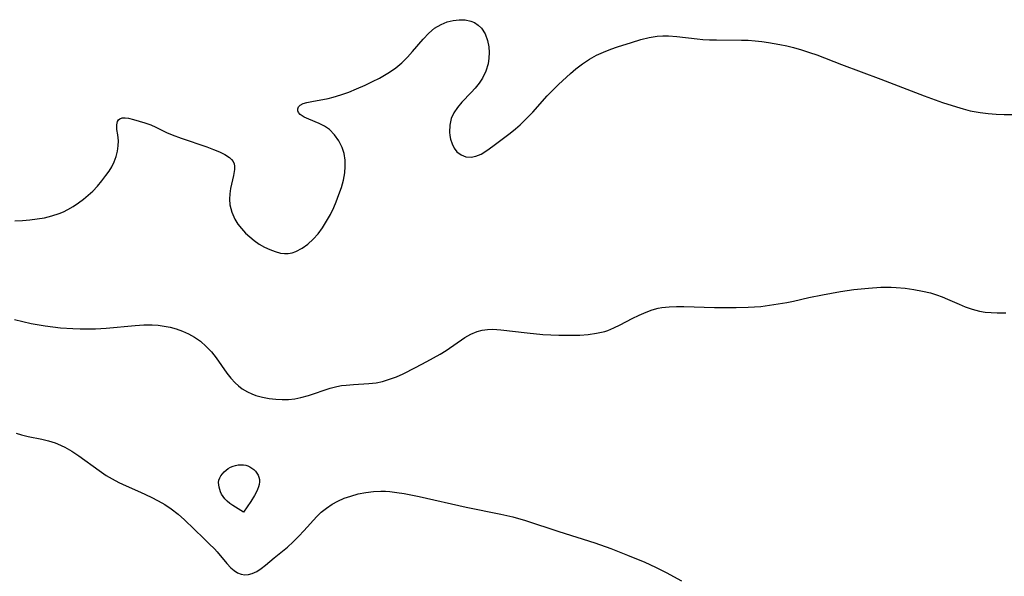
# Model space of a CAD drawing. Header units: metres. Extents: x 1073367 to 1082519, y 1569854 to 1574957.
# Tile 606 of 656: x 1078860 to 1079074, y 1573693 to 1573814. Entities that reach past the tile are written whole.
import ezdxf

# ---------------------------------------------------------------- set-up
doc = ezdxf.new("R2010")
doc.units = ezdxf.units.M
doc.layers.add('CGG_CurvaNivelLidar_v1', color=253, linetype='Continuous', lineweight=30)

msp = doc.modelspace()

# ---------------------------------------------------------------- linework, layer by layer
at = {"layer": 'CGG_CurvaNivelLidar_v1'}
for p, q in [((1078948.8254, 1573810.8543, 78), (1078950.0933, 1573811.9393, 78)), ((1078950.0933, 1573811.9393, 78), (1078951.5284, 1573812.7954, 78)), ((1078951.5284, 1573812.7954, 78), (1078952.823, 1573813.3145, 78)), ((1078952.823, 1573813.3145, 78), (1078954.1545, 1573813.653, 78)), ((1078954.1545, 1573813.653, 78), (1078955.4888, 1573813.806, 78)), ((1078955.4888, 1573813.806, 78), (1078956.791, 1573813.7565, 78)), ((1078956.791, 1573813.7565, 78), (1078957.9889, 1573813.4912, 78)), ((1078957.9889, 1573813.4912, 78), (1078958.7792, 1573813.1657, 78)), ((1078958.7792, 1573813.1657, 78), (1078959.6108, 1573812.6488, 78)), ((1078959.6108, 1573812.6488, 78), (1078960.3249, 1573811.9866, 78)), ((1078960.3249, 1573811.9866, 78), (1078961.134, 1573810.7501, 78)), ((1078947.6444, 1573809.5962, 78), (1078948.8254, 1573810.8543, 78)), ((1078961.134, 1573810.7501, 78), (1078961.6729, 1573809.2902, 78)), ((1078995.067, 1573809.4876, 78), (1078996.8488, 1573809.9508, 78)), ((1078996.8488, 1573809.9508, 78), (1078998.6428, 1573810.2501, 78)), ((1078998.6428, 1573810.2501, 78), (1078999.8779, 1573810.3221, 78)), ((1078999.8779, 1573810.3221, 78), (1079001.1257, 1573810.3029, 78)), ((1079001.1257, 1573810.3029, 78), (1079002.9288, 1573810.1659, 78)), ((1079002.9288, 1573810.1659, 78), (1079007.3046, 1573809.6363, 78)), ((1078945.3231, 1573806.8667, 78), (1078947.6444, 1573809.5962, 78)), ((1078961.6729, 1573809.2902, 78), (1078961.9412, 1573807.9232, 78)), ((1078961.9412, 1573807.9232, 78), (1078962.025, 1573806.6879, 78)), ((1078988.5028, 1573807.3573, 78), (1078990.0136, 1573807.8893, 78)), ((1078990.0136, 1573807.8893, 78), (1078993.0448, 1573808.8694, 78)), ((1078993.0448, 1573808.8694, 78), (1078995.067, 1573809.4876, 78)), ((1079007.3046, 1573809.6363, 78), (1079008.5947, 1573809.5146, 78)), ((1079008.5947, 1573809.5146, 78), (1079010.0576, 1573809.4334, 78)), ((1079010.0576, 1573809.4334, 78), (1079011.5305, 1573809.399, 78)), ((1079011.5305, 1573809.399, 78), (1079017.031, 1573809.3725, 78)), ((1079017.031, 1573809.3725, 78), (1079018.4746, 1573809.317, 78)), ((1079018.4746, 1573809.317, 78), (1079019.9499, 1573809.2086, 78)), ((1079019.9499, 1573809.2086, 78), (1079021.4235, 1573809.0507, 78)), ((1079021.4235, 1573809.0507, 78), (1079022.8943, 1573808.8488, 78)), ((1079022.8943, 1573808.8488, 78), (1079025.3357, 1573808.4248, 78)), ((1079025.3357, 1573808.4248, 78), (1079026.8544, 1573808.1048, 78)), ((1079026.8544, 1573808.1048, 78), (1079028.3633, 1573807.7378, 78)), ((1079028.3633, 1573807.7378, 78), (1079030.1112, 1573807.2443, 78)), ((1078942.9654, 1573804.4372, 78), (1078944.1775, 1573805.6227, 78)), ((1078944.1775, 1573805.6227, 78), (1078945.3231, 1573806.8667, 78)), ((1078962.025, 1573806.6879, 78), (1078961.9685, 1573805.429, 78)), ((1078983.8592, 1573805.173, 78), (1078985.4116, 1573806.0473, 78)), ((1078985.4116, 1573806.0473, 78), (1078986.9374, 1573806.7473, 78)), ((1078986.9374, 1573806.7473, 78), (1078988.5028, 1573807.3573, 78)), ((1079030.1112, 1573807.2443, 78), (1079031.8425, 1573806.6869, 78)), ((1079031.8425, 1573806.6869, 78), (1079033.3936, 1573806.1356, 78)), ((1079033.3936, 1573806.1356, 78), (1079038.8269, 1573804.0436, 78)), ((1078940.3177, 1573802.3467, 78), (1078941.6812, 1573803.3341, 78)), ((1078941.6812, 1573803.3341, 78), (1078942.9654, 1573804.4372, 78)), ((1078961.7651, 1573804.1695, 78), (1078961.2788, 1573802.589, 78)), ((1078961.9685, 1573805.429, 78), (1078961.7651, 1573804.1695, 78)), ((1078980.9286, 1573803.0777, 78), (1078982.3664, 1573804.1758, 78)), ((1078982.3664, 1573804.1758, 78), (1078983.8592, 1573805.173, 78)), ((1079038.8269, 1573804.0436, 78), (1079047.3968, 1573800.853, 78)), ((1078938.084, 1573801.0757, 78), (1078939.2205, 1573801.6854, 78)), ((1078939.2205, 1573801.6854, 78), (1078940.3177, 1573802.3467, 78)), ((1078961.2788, 1573802.589, 78), (1078960.5521, 1573801.0828, 78)), ((1078977.0986, 1573799.6711, 78), (1078979.7574, 1573802.0898, 78)), ((1078979.7574, 1573802.0898, 78), (1078980.9286, 1573803.0777, 78)), ((1078933.1261, 1573798.7382, 78), (1078934.9895, 1573799.567, 78)), ((1078934.9895, 1573799.567, 78), (1078936.5517, 1573800.3068, 78)), ((1078936.5517, 1573800.3068, 78), (1078938.084, 1573801.0757, 78)), ((1078959.8173, 1573799.9633, 78), (1078958.9775, 1573798.9078, 78)), ((1078960.5521, 1573801.0828, 78), (1078959.8173, 1573799.9633, 78)), ((1078975.8485, 1573798.4568, 78), (1078977.0986, 1573799.6711, 78)), ((1079047.3968, 1573800.853, 78), (1079056.8368, 1573797.2429, 78)), ((1078926.9102, 1573796.6407, 78), (1078927.9961, 1573796.8928, 78)), ((1078927.9961, 1573796.8928, 78), (1078929.6952, 1573797.4025, 78)), ((1078929.6952, 1573797.4025, 78), (1078931.4083, 1573798.0303, 78)), ((1078931.4083, 1573798.0303, 78), (1078933.1261, 1573798.7382, 78)), ((1078958.07, 1573797.9092, 78), (1078956.0446, 1573795.8304, 78)), ((1078958.9775, 1573798.9078, 78), (1078958.07, 1573797.9092, 78)), ((1078971.4962, 1573793.6854, 78), (1078974.6362, 1573797.2035, 78)), ((1078974.6362, 1573797.2035, 78), (1078975.8485, 1573798.4568, 78)), ((1079056.8368, 1573797.2429, 78), (1079060.8235, 1573795.791, 78)), ((1078920.2762, 1573794.387, 78), (1078920.4546, 1573794.8133, 78)), ((1078920.4546, 1573794.8133, 78), (1078920.8241, 1573795.1841, 78)), ((1078920.8241, 1573795.1841, 78), (1078921.4624, 1573795.5157, 78)), ((1078921.4624, 1573795.5157, 78), (1078922.2881, 1573795.7707, 78)), ((1078922.2881, 1573795.7707, 78), (1078923.3584, 1573796.0011, 78)), ((1078923.3584, 1573796.0011, 78), (1078926.9102, 1573796.6407, 78)), ((1078956.0446, 1573795.8304, 78), (1078955.1026, 1573794.7086, 78)), ((1079060.8235, 1573795.791, 78), (1079063.8276, 1573794.8008, 78)), ((1079063.8276, 1573794.8008, 78), (1079065.3379, 1573794.3633, 78)), ((1078920.2972, 1573793.9444, 78), (1078920.2762, 1573794.387, 78)), ((1078920.4769, 1573793.5513, 78), (1078920.2972, 1573793.9444, 78)), ((1078920.8384, 1573793.1576, 78), (1078920.4769, 1573793.5513, 78)), ((1078921.7117, 1573792.5958, 78), (1078920.8384, 1573793.1576, 78)), ((1078922.6944, 1573792.1464, 78), (1078921.7117, 1573792.5958, 78)), ((1078954.3131, 1573793.5294, 78), (1078953.7365, 1573792.291, 78)), ((1078955.1026, 1573794.7086, 78), (1078954.3131, 1573793.5294, 78)), ((1078969.7154, 1573791.8407, 78), (1078971.4962, 1573793.6854, 78)), ((1079065.3379, 1573794.3633, 78), (1079066.8561, 1573793.9813, 78)), ((1079066.8561, 1573793.9813, 78), (1079068.1202, 1573793.7191, 78)), ((1079068.1202, 1573793.7191, 78), (1079069.0071, 1573793.5708, 78)), ((1079069.0071, 1573793.5708, 78), (1079070.7345, 1573793.3525, 78)), ((1079070.7345, 1573793.3525, 78), (1079072.4749, 1573793.2107, 78)), ((1079072.4749, 1573793.2107, 78), (1079074.2241, 1573793.1385, 78)), ((1079074.2241, 1573793.1385, 78), (1079075.9787, 1573793.1343, 78)), ((1078880.8355, 1573790.9352, 78), (1078880.999, 1573791.6382, 78)), ((1078880.8871, 1573789.9079, 78), (1078880.8355, 1573790.9352, 78)), ((1078880.999, 1573791.6382, 78), (1078881.2155, 1573791.9704, 78)), ((1078881.2155, 1573791.9704, 78), (1078881.5064, 1573792.2069, 78)), ((1078881.5064, 1573792.2069, 78), (1078882.0478, 1573792.4056, 78)), ((1078882.0478, 1573792.4056, 78), (1078882.6977, 1573792.4526, 78)), ((1078882.6977, 1573792.4526, 78), (1078883.4211, 1573792.3676, 78)), ((1078883.4211, 1573792.3676, 78), (1078884.5137, 1573792.0728, 78)), ((1078884.5137, 1573792.0728, 78), (1078886.9592, 1573791.3189, 78)), ((1078886.9592, 1573791.3189, 78), (1078888.2816, 1573790.8772, 78)), ((1078888.2816, 1573790.8772, 78), (1078889.3904, 1573790.3964, 78)), ((1078924.9667, 1573791.1907, 78), (1078922.6944, 1573792.1464, 78)), ((1078926.1278, 1573790.5841, 78), (1078924.9667, 1573791.1907, 78)), ((1078927.1812, 1573789.8576, 78), (1078926.1278, 1573790.5841, 78)), ((1078953.4001, 1573790.8245, 78), (1078953.3626, 1573789.337, 78)), ((1078953.7365, 1573792.291, 78), (1078953.4001, 1573790.8245, 78)), ((1078967.7765, 1573790.0544, 78), (1078968.7575, 1573790.9268, 78)), ((1078968.7575, 1573790.9268, 78), (1078969.7154, 1573791.8407, 78)), ((1078881.0601, 1573788.7213, 78), (1078880.8871, 1573789.9079, 78)), ((1078881.1895, 1573787.3975, 78), (1078881.0601, 1573788.7213, 78)), ((1078889.3904, 1573790.3964, 78), (1078891.6902, 1573789.2647, 78)), ((1078891.6902, 1573789.2647, 78), (1078892.9061, 1573788.7178, 78)), ((1078892.9061, 1573788.7178, 78), (1078894.875, 1573787.9927, 78)), ((1078928.3246, 1573788.749, 78), (1078927.1812, 1573789.8576, 78)), ((1078929.2752, 1573787.435, 78), (1078928.3246, 1573788.749, 78)), ((1078953.3626, 1573789.337, 78), (1078953.4494, 1573788.5508, 78)), ((1078953.4494, 1573788.5508, 78), (1078953.6041, 1573787.7859, 78)), ((1078962.8094, 1573786.2168, 78), (1078966.5633, 1573789.0649, 78)), ((1078966.5633, 1573789.0649, 78), (1078967.7765, 1573790.0544, 78)), ((1078881.0169, 1573785.151, 78), (1078881.1673, 1573786.2962, 78)), ((1078881.1673, 1573786.2962, 78), (1078881.1895, 1573787.3975, 78)), ((1078894.875, 1573787.9927, 78), (1078900.4825, 1573786.0734, 78)), ((1078929.9959, 1573785.9542, 78), (1078929.2752, 1573787.435, 78)), ((1078953.6041, 1573787.7859, 78), (1078953.9334, 1573786.76, 78)), ((1078953.9334, 1573786.76, 78), (1078954.3913, 1573785.8326, 78)), ((1078961.5239, 1573785.2961, 78), (1078962.8094, 1573786.2168, 78)), ((1078880.312, 1573782.8718, 78), (1078880.7301, 1573783.9908, 78)), ((1078880.7301, 1573783.9908, 78), (1078881.0169, 1573785.151, 78)), ((1078900.4825, 1573786.0734, 78), (1078901.9103, 1573785.5543, 78)), ((1078901.9103, 1573785.5543, 78), (1078903.2404, 1573785.0201, 78)), ((1078903.2404, 1573785.0201, 78), (1078904.4249, 1573784.4434, 78)), ((1078904.4249, 1573784.4434, 78), (1078905.4058, 1573783.7932, 78)), ((1078930.3885, 1573784.6277, 78), (1078929.9959, 1573785.9542, 78)), ((1078930.5998, 1573783.2322, 78), (1078930.3885, 1573784.6277, 78)), ((1078954.3913, 1573785.8326, 78), (1078954.9835, 1573785.0431, 78)), ((1078954.9835, 1573785.0431, 78), (1078955.8703, 1573784.3333, 78)), ((1078955.8703, 1573784.3333, 78), (1078956.9048, 1573783.9133, 78)), ((1078958.0734, 1573783.8249, 78), (1078959.1291, 1573784.0483, 78)), ((1078959.1291, 1573784.0483, 78), (1078960.2583, 1573784.5319, 78)), ((1078960.2583, 1573784.5319, 78), (1078961.5239, 1573785.2961, 78)), ((1078879.7645, 1573781.7801, 78), (1078880.312, 1573782.8718, 78)), ((1078905.4058, 1573783.7932, 78), (1078905.8604, 1573783.3624, 78)), ((1078905.8604, 1573783.3624, 78), (1078906.1791, 1573782.93, 78)), ((1078906.1791, 1573782.93, 78), (1078906.4027, 1573782.4211, 78)), ((1078906.4027, 1573782.4211, 78), (1078906.5054, 1573781.9013, 78)), ((1078906.5054, 1573781.9013, 78), (1078906.5089, 1573781.1388, 78)), ((1078930.5242, 1573780.438, 78), (1078930.6375, 1573781.8475, 78)), ((1078930.6375, 1573781.8475, 78), (1078930.5998, 1573783.2322, 78)), ((1078956.9048, 1573783.9133, 78), (1078958.0734, 1573783.8249, 78)), ((1078877.583, 1573778.6844, 78), (1078878.467, 1573779.8354, 78)), ((1078878.467, 1573779.8354, 78), (1078879.1523, 1573780.7996, 78)), ((1078879.1523, 1573780.7996, 78), (1078879.7645, 1573781.7801, 78)), ((1078906.2922, 1573779.8638, 78), (1078905.607, 1573777.0049, 78)), ((1078906.5089, 1573781.1388, 78), (1078906.2922, 1573779.8638, 78)), ((1078930.2351, 1573778.8566, 78), (1078930.5242, 1573780.438, 78)), ((1078876.6323, 1573777.5502, 78), (1078877.583, 1573778.6844, 78)), ((1078929.8084, 1573777.272, 78), (1078930.2351, 1573778.8566, 78)), ((1078873.599, 1573774.68, 78), (1078874.6314, 1573775.5422, 78)), ((1078874.6314, 1573775.5422, 78), (1078875.607, 1573776.4572, 78)), ((1078875.607, 1573776.4572, 78), (1078876.6323, 1573777.5502, 78)), ((1078905.4501, 1573775.8522, 78), (1078905.4066, 1573774.67, 78)), ((1078905.607, 1573777.0049, 78), (1078905.4501, 1573775.8522, 78)), ((1078928.6637, 1573774.1237, 78), (1078929.2765, 1573775.6917, 78)), ((1078929.2765, 1573775.6917, 78), (1078929.8084, 1573777.272, 78)), ((1078871.3699, 1573773.1098, 78), (1078872.5183, 1573773.8725, 78)), ((1078872.5183, 1573773.8725, 78), (1078873.599, 1573774.68, 78)), ((1078905.4066, 1573774.67, 78), (1078905.5029, 1573773.4795, 78)), ((1078905.5029, 1573773.4795, 78), (1078905.8954, 1573771.8809, 78)), ((1078928.1424, 1573772.9225, 78), (1078928.6637, 1573774.1237, 78)), ((1078866.717, 1573771.0485, 78), (1078868.2775, 1573771.562, 78)), ((1078868.2775, 1573771.562, 78), (1078869.2399, 1573771.9642, 78)), ((1078869.2399, 1573771.9642, 78), (1078870.1757, 1573772.4232, 78)), ((1078870.1757, 1573772.4232, 78), (1078871.3699, 1573773.1098, 78)), ((1078905.8954, 1573771.8809, 78), (1078906.5758, 1573770.3498, 78)), ((1078926.5841, 1573769.892, 78), (1078927.3982, 1573771.3813, 78)), ((1078927.3982, 1573771.3813, 78), (1078928.1424, 1573772.9225, 78)), ((1078858.6617, 1573769.9541, 78), (1078860.2878, 1573770.0441, 78)), ((1078860.2878, 1573770.0441, 78), (1078861.9065, 1573770.1899, 78)), ((1078861.9065, 1573770.1899, 78), (1078863.5188, 1573770.3892, 78)), ((1078863.5188, 1573770.3892, 78), (1078865.1099, 1573770.6621, 78)), ((1078865.1099, 1573770.6621, 78), (1078866.717, 1573771.0485, 78)), ((1078906.5758, 1573770.3498, 78), (1078907.2514, 1573769.2848, 78)), ((1078907.2514, 1573769.2848, 78), (1078908.0456, 1573768.277, 78)), ((1078925.6946, 1573768.4774, 78), (1078926.5841, 1573769.892, 78)), ((1078908.0456, 1573768.277, 78), (1078908.9308, 1573767.3229, 78)), ((1078908.9308, 1573767.3229, 78), (1078909.8419, 1573766.4644, 78)), ((1078923.6256, 1573765.9679, 78), (1078924.7183, 1573767.1665, 78)), ((1078924.7183, 1573767.1665, 78), (1078925.6946, 1573768.4774, 78)), ((1078909.8419, 1573766.4644, 78), (1078910.812, 1573765.6728, 78)), ((1078910.812, 1573765.6728, 78), (1078911.9036, 1573764.9234, 78)), ((1078911.9036, 1573764.9234, 78), (1078913.0391, 1573764.2711, 78)), ((1078921.2491, 1573764.0315, 78), (1078922.4593, 1573764.9181, 78)), ((1078922.4593, 1573764.9181, 78), (1078923.6256, 1573765.9679, 78)), ((1078913.0391, 1573764.2711, 78), (1078914.1978, 1573763.7185, 78)), ((1078914.1978, 1573763.7185, 78), (1078915.3754, 1573763.2723, 78)), ((1078915.3754, 1573763.2723, 78), (1078916.5469, 1573762.9688, 78)), ((1078916.5469, 1573762.9688, 78), (1078917.388, 1573762.8603, 78)), ((1078917.388, 1573762.8603, 78), (1078918.2174, 1573762.8671, 78)), ((1078918.2174, 1573762.8671, 78), (1078919.0458, 1573763.0084, 78)), ((1078919.0458, 1573763.0084, 78), (1078919.8527, 1573763.2771, 78)), ((1078919.8527, 1573763.2771, 78), (1078921.2491, 1573764.0315, 78)), ((1079034.6248, 1573753.871, 77.5), (1079038.5504, 1573754.5745, 77.5)), ((1079038.5504, 1573754.5745, 77.5), (1079041.4689, 1573755.0001, 77.5)), ((1079041.4689, 1573755.0001, 77.5), (1079043.0658, 1573755.1918, 77.5)), ((1079043.0658, 1573755.1918, 77.5), (1079044.6632, 1573755.348, 77.5)), ((1079044.6632, 1573755.348, 77.5), (1079047.383, 1573755.5077, 77.5)), ((1079047.383, 1573755.5077, 77.5), (1079049.6273, 1573755.5019, 77.5)), ((1079049.6273, 1573755.5019, 77.5), (1079050.7472, 1573755.4478, 77.5)), ((1079050.7472, 1573755.4478, 77.5), (1079052.6746, 1573755.2848, 77.5)), ((1079052.6746, 1573755.2848, 77.5), (1079054.5851, 1573755.0341, 77.5)), ((1079054.5851, 1573755.0341, 77.5), (1079056.4704, 1573754.6877, 77.5)), ((1079056.4704, 1573754.6877, 77.5), (1079058.1873, 1573754.2685, 77.5)), ((1079058.1873, 1573754.2685, 77.5), (1079059.5067, 1573753.8656, 77.5)), ((1079023.1023, 1573751.5798, 77.5), (1079025.0101, 1573751.8714, 77.5)), ((1079025.0101, 1573751.8714, 77.5), (1079026.907, 1573752.2105, 77.5)), ((1079026.907, 1573752.2105, 77.5), (1079028.3519, 1573752.498, 77.5)), ((1079028.3519, 1573752.498, 77.5), (1079031.7062, 1573753.2571, 77.5)), ((1079031.7062, 1573753.2571, 77.5), (1079034.6248, 1573753.871, 77.5)), ((1079059.5067, 1573753.8656, 77.5), (1079060.7139, 1573753.4262, 77.5)), ((1079060.7139, 1573753.4262, 77.5), (1079061.8993, 1573752.9395, 77.5)), ((1079061.8993, 1573752.9395, 77.5), (1079064.4734, 1573751.7997, 77.5)), ((1078994.6817, 1573749.4387, 77.5), (1078996.2453, 1573750.1129, 77.5)), ((1078996.2453, 1573750.1129, 77.5), (1078997.544, 1573750.5748, 77.5)), ((1078997.544, 1573750.5748, 77.5), (1078998.8698, 1573750.9298, 77.5)), ((1078998.8698, 1573750.9298, 77.5), (1078999.6399, 1573751.0742, 77.5)), ((1078999.6399, 1573751.0742, 77.5), (1079001.2101, 1573751.2467, 77.5)), ((1079001.2101, 1573751.2467, 77.5), (1079002.8103, 1573751.3022, 77.5)), ((1079002.8103, 1573751.3022, 77.5), (1079004.4351, 1573751.284, 77.5)), ((1079004.4351, 1573751.284, 77.5), (1079011.105, 1573751.0911, 77.5)), ((1079011.105, 1573751.0911, 77.5), (1079015.823, 1573751.0838, 77.5)), ((1079015.823, 1573751.0838, 77.5), (1079018.4301, 1573751.1634, 77.5)), ((1079018.4301, 1573751.1634, 77.5), (1079021.1837, 1573751.3537, 77.5)), ((1079021.1837, 1573751.3537, 77.5), (1079023.1023, 1573751.5798, 77.5)), ((1079064.4734, 1573751.7997, 77.5), (1079065.767, 1573751.2654, 77.5)), ((1079065.767, 1573751.2654, 77.5), (1079067.2902, 1573750.7368, 77.5)), ((1079067.2902, 1573750.7368, 77.5), (1079068.8478, 1573750.3335, 77.5)), ((1079068.8478, 1573750.3335, 77.5), (1079070.1315, 1573750.1152, 77.5)), ((1079070.1315, 1573750.1152, 77.5), (1079071.434, 1573749.9831, 77.5)), ((1079071.434, 1573749.9831, 77.5), (1079072.7515, 1573749.9235, 77.5)), ((1079072.7515, 1573749.9235, 77.5), (1079074.6218, 1573749.9415, 77.5)), ((1078858.5384, 1573748.5174, 77.5), (1078860.371, 1573748.059, 77.5)), ((1078860.371, 1573748.059, 77.5), (1078862.2139, 1573747.6495, 77.5)), ((1078862.2139, 1573747.6495, 77.5), (1078865.2192, 1573747.1093, 77.5)), ((1078990.527, 1573747.2927, 77.5), (1078993.149, 1573748.682, 77.5)), ((1078993.149, 1573748.682, 77.5), (1078994.6817, 1573749.4387, 77.5)), ((1078865.2192, 1573747.1093, 77.5), (1078866.8899, 1573746.8705, 77.5)), ((1078866.8899, 1573746.8705, 77.5), (1078868.5656, 1573746.6818, 77.5)), ((1078868.5656, 1573746.6818, 77.5), (1078871.2417, 1573746.4977, 77.5)), ((1078871.2417, 1573746.4977, 77.5), (1078872.8855, 1573746.4417, 77.5)), ((1078872.8855, 1573746.4417, 77.5), (1078874.5297, 1573746.4268, 77.5)), ((1078874.5297, 1573746.4268, 77.5), (1078876.1725, 1573746.4573, 77.5)), ((1078876.1725, 1573746.4573, 77.5), (1078878.5186, 1573746.5877, 77.5)), ((1078878.5186, 1573746.5877, 77.5), (1078884.8258, 1573747.194, 77.5)), ((1078884.8258, 1573747.194, 77.5), (1078886.7065, 1573747.318, 77.5)), ((1078886.7065, 1573747.318, 77.5), (1078888.568, 1573747.3315, 77.5)), ((1078888.568, 1573747.3315, 77.5), (1078889.8793, 1573747.2405, 77.5)), ((1078889.8793, 1573747.2405, 77.5), (1078891.1753, 1573747.0634, 77.5)), ((1078891.1753, 1573747.0634, 77.5), (1078892.4513, 1573746.8034, 77.5)), ((1078892.4513, 1573746.8034, 77.5), (1078893.8242, 1573746.4235, 77.5)), ((1078893.8242, 1573746.4235, 77.5), (1078895.1596, 1573745.9503, 77.5)), ((1078895.1596, 1573745.9503, 77.5), (1078896.4959, 1573745.3626, 77.5)), ((1078896.4959, 1573745.3626, 77.5), (1078897.7685, 1573744.6666, 77.5)), ((1078958.0405, 1573745.2928, 77.5), (1078959.3819, 1573745.8737, 77.5)), ((1078959.3819, 1573745.8737, 77.5), (1078960.4838, 1573746.1609, 77.5)), ((1078960.4838, 1573746.1609, 77.5), (1078961.6299, 1573746.3129, 77.5)), ((1078961.6299, 1573746.3129, 77.5), (1078962.8106, 1573746.3505, 77.5)), ((1078962.8106, 1573746.3505, 77.5), (1078964.5654, 1573746.2453, 77.5)), ((1078964.5654, 1573746.2453, 77.5), (1078970.2577, 1573745.5458, 77.5)), ((1078970.2577, 1573745.5458, 77.5), (1078973.6988, 1573745.2359, 77.5)), ((1078983.6162, 1573745.2307, 77.5), (1078985.4297, 1573745.4767, 77.5)), ((1078985.4297, 1573745.4767, 77.5), (1078987.1858, 1573745.8862, 77.5)), ((1078987.1858, 1573745.8862, 77.5), (1078987.8465, 1573746.1001, 77.5)), ((1078987.8465, 1573746.1001, 77.5), (1078989.2036, 1573746.6492, 77.5)), ((1078989.2036, 1573746.6492, 77.5), (1078990.527, 1573747.2927, 77.5)), ((1078897.7685, 1573744.6666, 77.5), (1078899.0612, 1573743.7693, 77.5)), ((1078899.0612, 1573743.7693, 77.5), (1078900.3492, 1573742.6202, 77.5)), ((1078952.6077, 1573741.765, 77.5), (1078956.7394, 1573744.5368, 77.5)), ((1078956.7394, 1573744.5368, 77.5), (1078958.0405, 1573745.2928, 77.5)), ((1078973.6988, 1573745.2359, 77.5), (1078975.4323, 1573745.1283, 77.5)), ((1078975.4323, 1573745.1283, 77.5), (1078977.1657, 1573745.0593, 77.5)), ((1078977.1657, 1573745.0593, 77.5), (1078979.8765, 1573745.0449, 77.5)), ((1078979.8765, 1573745.0449, 77.5), (1078981.7609, 1573745.0999, 77.5)), ((1078981.7609, 1573745.0999, 77.5), (1078983.6162, 1573745.2307, 77.5)), ((1078900.3492, 1573742.6202, 77.5), (1078901.4693, 1573741.4046, 77.5)), ((1078901.4693, 1573741.4046, 77.5), (1078902.5105, 1573740.1085, 77.5)), ((1078951.2968, 1573740.9335, 77.5), (1078952.6077, 1573741.765, 77.5)), ((1078902.5105, 1573740.1085, 77.5), (1078904.8539, 1573736.8223, 77.5)), ((1078945.9581, 1573738.0217, 77.5), (1078948.4282, 1573739.3171, 77.5)), ((1078948.4282, 1573739.3171, 77.5), (1078949.8783, 1573740.1086, 77.5)), ((1078949.8783, 1573740.1086, 77.5), (1078951.2968, 1573740.9335, 77.5)), ((1078904.8539, 1573736.8223, 77.5), (1078905.7115, 1573735.7081, 77.5)), ((1078943.2483, 1573736.6823, 77.5), (1078945.9581, 1573738.0217, 77.5)), ((1078905.7115, 1573735.7081, 77.5), (1078906.64, 1573734.6799, 77.5)), ((1078906.64, 1573734.6799, 77.5), (1078907.3748, 1573734.0106, 77.5)), ((1078935.7511, 1573734.5368, 77.5), (1078937.3851, 1573734.7181, 77.5)), ((1078937.3851, 1573734.7181, 77.5), (1078938.791, 1573734.9982, 77.5)), ((1078938.791, 1573734.9982, 77.5), (1078940.2913, 1573735.4513, 77.5)), ((1078940.2913, 1573735.4513, 77.5), (1078941.775, 1573736.0244, 77.5)), ((1078941.775, 1573736.0244, 77.5), (1078943.2483, 1573736.6823, 77.5)), ((1078907.3748, 1573734.0106, 77.5), (1078908.1646, 1573733.4136, 77.5)), ((1078908.1646, 1573733.4136, 77.5), (1078909.3508, 1573732.7113, 77.5)), ((1078909.3508, 1573732.7113, 77.5), (1078910.2491, 1573732.2992, 77.5)), ((1078922.6096, 1573731.9053, 77.5), (1078927.3584, 1573733.495, 77.5)), ((1078927.3584, 1573733.495, 77.5), (1078928.842, 1573733.8859, 77.5)), ((1078928.842, 1573733.8859, 77.5), (1078929.8201, 1573734.0723, 77.5)), ((1078929.8201, 1573734.0723, 77.5), (1078930.807, 1573734.2089, 77.5)), ((1078930.807, 1573734.2089, 77.5), (1078932.4531, 1573734.3489, 77.5)), ((1078932.4531, 1573734.3489, 77.5), (1078935.7511, 1573734.5368, 77.5)), ((1078910.2491, 1573732.2992, 77.5), (1078911.1829, 1573731.9525, 77.5)), ((1078911.1829, 1573731.9525, 77.5), (1078912.5825, 1573731.5539, 77.5)), ((1078912.5825, 1573731.5539, 77.5), (1078914.0255, 1573731.2685, 77.5)), ((1078914.0255, 1573731.2685, 77.5), (1078915.4977, 1573731.0941, 77.5)), ((1078915.4977, 1573731.0941, 77.5), (1078916.8899, 1573731.0347, 77.5)), ((1078916.8899, 1573731.0347, 77.5), (1078918.2865, 1573731.0794, 77.5)), ((1078918.2865, 1573731.0794, 77.5), (1078919.6385, 1573731.2273, 77.5)), ((1078919.6385, 1573731.2273, 77.5), (1078920.9775, 1573731.4746, 77.5)), ((1078920.9775, 1573731.4746, 77.5), (1078922.6096, 1573731.9053, 77.5)), ((1078858.9509, 1573723.6961, 77), (1078860.1052, 1573723.3585, 77)), ((1078860.1052, 1573723.3585, 77), (1078861.5668, 1573723.0071, 77)), ((1078861.5668, 1573723.0071, 77), (1078864.5112, 1573722.3812, 77)), ((1078864.5112, 1573722.3812, 77), (1078865.9676, 1573722.0292, 77)), ((1078865.9676, 1573722.0292, 77), (1078867.3946, 1573721.597, 77)), ((1078867.3946, 1573721.597, 77), (1078867.9449, 1573721.3951, 77)), ((1078867.9449, 1573721.3951, 77), (1078869.5342, 1573720.6725, 77)), ((1078869.5342, 1573720.6725, 77), (1078871.0702, 1573719.799, 77)), ((1078871.0702, 1573719.799, 77), (1078872.5657, 1573718.817, 77)), ((1078872.5657, 1573718.817, 77), (1078876.9758, 1573715.5701, 77)), ((1078876.9758, 1573715.5701, 77), (1078878.5128, 1573714.5265, 77)), ((1078904.2727, 1573715.2699, 77), (1078904.6979, 1573715.6523, 77)), ((1078904.6979, 1573715.6523, 77), (1078905.1579, 1573715.9964, 77)), ((1078905.1579, 1573715.9964, 77), (1078905.6514, 1573716.2901, 77)), ((1078905.6514, 1573716.2901, 77), (1078906.1837, 1573716.5234, 77)), ((1078906.1837, 1573716.5234, 77), (1078906.7393, 1573716.6952, 77)), ((1078906.7393, 1573716.6952, 77), (1078907.3076, 1573716.8075, 77)), ((1078907.3076, 1573716.8075, 77), (1078907.8795, 1573716.8557, 77)), ((1078907.8795, 1573716.8557, 77), (1078908.4459, 1573716.8285, 77)), ((1078908.4459, 1573716.8285, 77), (1078908.9388, 1573716.731, 77)), ((1078908.9388, 1573716.731, 77), (1078909.4165, 1573716.5724, 77)), ((1078909.4165, 1573716.5724, 77), (1078909.874, 1573716.3617, 77)), ((1078909.874, 1573716.3617, 77), (1078910.3047, 1573716.1037, 77)), ((1078910.3047, 1573716.1037, 77), (1078910.6995, 1573715.799, 77)), ((1078910.6995, 1573715.799, 77), (1078911.0669, 1573715.427, 77)), ((1078911.0669, 1573715.427, 77), (1078911.3818, 1573715.0135, 77)), ((1078878.5128, 1573714.5265, 77), (1078879.2057, 1573714.1013, 77)), ((1078879.2057, 1573714.1013, 77), (1078879.8271, 1573713.7456, 77)), ((1078879.8271, 1573713.7456, 77), (1078881.3296, 1573712.9631, 77)), ((1078903.0422, 1573712.9909, 77), (1078903.109, 1573713.4774, 77)), ((1078903.109, 1573713.4774, 77), (1078903.2866, 1573713.961, 77)), ((1078903.2866, 1573713.961, 77), (1078903.5541, 1573714.4209, 77)), ((1078903.5541, 1573714.4209, 77), (1078903.8881, 1573714.8578, 77)), ((1078903.8881, 1573714.8578, 77), (1078904.2727, 1573715.2699, 77)), ((1078911.3818, 1573715.0135, 77), (1078911.6405, 1573714.5688, 77)), ((1078911.6405, 1573714.5688, 77), (1078911.834, 1573714.1002, 77)), ((1078911.834, 1573714.1002, 77), (1078911.9465, 1573713.6127, 77)), ((1078911.9465, 1573713.6127, 77), (1078911.9629, 1573713.0864, 77)), ((1078881.3296, 1573712.9631, 77), (1078882.8696, 1573712.2374, 77)), ((1078882.8696, 1573712.2374, 77), (1078885.9974, 1573710.8531, 77)), ((1078903.0616, 1573712.4879, 77), (1078903.0422, 1573712.9909, 77)), ((1078903.1482, 1573711.9751, 77), (1078903.0616, 1573712.4879, 77)), ((1078903.2886, 1573711.4591, 77), (1078903.1482, 1573711.9751, 77)), ((1078903.4745, 1573710.946, 77), (1078903.2886, 1573711.4591, 77)), ((1078911.5441, 1573711.4303, 77), (1078911.2393, 1573710.7808, 77)), ((1078911.754, 1573712.0054, 77), (1078911.5441, 1573711.4303, 77)), ((1078911.8921, 1573712.549, 77), (1078911.754, 1573712.0054, 77)), ((1078911.9629, 1573713.0864, 77), (1078911.8921, 1573712.549, 77)), ((1078936.7823, 1573711.0216, 77), (1078938.3981, 1573711.0922, 77)), ((1078938.3981, 1573711.0922, 77), (1078939.3818, 1573711.0667, 77)), ((1078939.3818, 1573711.0667, 77), (1078940.3683, 1573710.9956, 77)), ((1078885.9974, 1573710.8531, 77), (1078888.3552, 1573709.7671, 77)), ((1078888.3552, 1573709.7671, 77), (1078889.8688, 1573709.0013, 77)), ((1078889.8688, 1573709.0013, 77), (1078891.3337, 1573708.1699, 77)), ((1078903.7021, 1573710.4426, 77), (1078903.4745, 1573710.946, 77)), ((1078903.9992, 1573709.9367, 77), (1078903.7021, 1573710.4426, 77)), ((1078904.4149, 1573709.4118, 77), (1078903.9992, 1573709.9367, 77)), ((1078904.9221, 1573708.9098, 77), (1078904.4149, 1573709.4118, 77)), ((1078905.4978, 1573708.4308, 77), (1078904.9221, 1573708.9098, 77)), ((1078910.8872, 1573710.135, 77), (1078910.0815, 1573708.8294, 77)), ((1078911.2393, 1573710.7808, 77), (1078910.8872, 1573710.135, 77)), ((1078927.754, 1573708.2151, 77), (1078929.0263, 1573708.9175, 77)), ((1078929.0263, 1573708.9175, 77), (1078930.4155, 1573709.5233, 77)), ((1078930.4155, 1573709.5233, 77), (1078931.8562, 1573710.0229, 77)), ((1078931.8562, 1573710.0229, 77), (1078933.4682, 1573710.4681, 77)), ((1078933.4682, 1573710.4681, 77), (1078935.1128, 1573710.8065, 77)), ((1078935.1128, 1573710.8065, 77), (1078936.7823, 1573711.0216, 77)), ((1078940.3683, 1573710.9956, 77), (1078941.9087, 1573710.8111, 77)), ((1078941.9087, 1573710.8111, 77), (1078943.4538, 1573710.5598, 77)), ((1078943.4538, 1573710.5598, 77), (1078946.7281, 1573709.907, 77)), ((1078946.7281, 1573709.907, 77), (1078956.9935, 1573707.6309, 77)), ((1078891.3337, 1573708.1699, 77), (1078892.7298, 1573707.2475, 77)), ((1078892.7298, 1573707.2475, 77), (1078894.2114, 1573706.0734, 77)), ((1078906.1063, 1573707.9839, 77), (1078905.4978, 1573708.4308, 77)), ((1078907.2818, 1573707.2235, 77), (1078906.1063, 1573707.9839, 77)), ((1078908.5, 1573706.5197, 77), (1078907.2818, 1573707.2235, 77)), ((1078910.0815, 1573708.8294, 77), (1078908.5, 1573706.5197, 77)), ((1078925.4242, 1573706.4779, 77), (1078926.5508, 1573707.3997, 77)), ((1078926.5508, 1573707.3997, 77), (1078927.754, 1573708.2151, 77)), ((1078956.9935, 1573707.6309, 77), (1078964.5155, 1573706.0751, 77)), ((1078894.2114, 1573706.0734, 77), (1078895.617, 1573704.8042, 77)), ((1078895.617, 1573704.8042, 77), (1078899.8387, 1573700.7727, 77)), ((1078921.6227, 1573702.4289, 77), (1078924.4823, 1573705.5681, 77)), ((1078924.4823, 1573705.5681, 77), (1078925.4242, 1573706.4779, 77)), ((1078964.5155, 1573706.0751, 77), (1078967.1724, 1573705.4583, 77)), ((1078967.1724, 1573705.4583, 77), (1078969.9151, 1573704.6967, 77)), ((1078969.9151, 1573704.6967, 77), (1078977.1729, 1573702.3269, 77)), ((1078899.8387, 1573700.7727, 77), (1078901.0091, 1573699.6426, 77)), ((1078919.3009, 1573700.0555, 77), (1078920.5252, 1573701.2666, 77)), ((1078920.5252, 1573701.2666, 77), (1078921.6227, 1573702.4289, 77)), ((1078977.1729, 1573702.3269, 77), (1078985.0172, 1573699.8152, 77)), ((1078901.0091, 1573699.6426, 77), (1078902.1093, 1573698.5273, 77)), ((1078902.1093, 1573698.5273, 77), (1078902.7116, 1573697.8719, 77)), ((1078915.1493, 1573696.552, 77), (1078918.0429, 1573698.9148, 77)), ((1078918.0429, 1573698.9148, 77), (1078919.3009, 1573700.0555, 77)), ((1078985.0172, 1573699.8152, 77), (1078988.4993, 1573698.5564, 77)), ((1078988.4993, 1573698.5564, 77), (1078992.1341, 1573697.1519, 77)), ((1078902.7116, 1573697.8719, 77), (1078904.8386, 1573695.2885, 77)), ((1078913.2285, 1573694.9372, 77), (1078915.1493, 1573696.552, 77)), ((1078992.1341, 1573697.1519, 77), (1078995.9197, 1573695.5983, 77)), ((1078904.8386, 1573695.2885, 77), (1078905.6963, 1573694.3825, 77)), ((1078905.6963, 1573694.3825, 77), (1078906.4028, 1573693.7879, 77)), ((1078911.3379, 1573693.6155, 77), (1078912.2895, 1573694.2192, 77)), ((1078912.2895, 1573694.2192, 77), (1078913.2285, 1573694.9372, 77)), ((1078995.9197, 1573695.5983, 77), (1078998.2413, 1573694.5366, 77)), ((1078998.2413, 1573694.5366, 77), (1079000.5958, 1573693.3337, 77)), ((1078906.4028, 1573693.7879, 77), (1078907.1434, 1573693.3163, 77)), ((1078907.1434, 1573693.3163, 77), (1078907.9247, 1573692.9901, 77)), ((1078907.9247, 1573692.9901, 77), (1078908.7292, 1573692.8488, 77)), ((1078908.7292, 1573692.8488, 77), (1078909.5507, 1573692.9152, 77)), ((1078909.5507, 1573692.9152, 77), (1078910.3849, 1573693.1619, 77)), ((1078910.3849, 1573693.1619, 77), (1078911.3379, 1573693.6155, 77)), ((1079000.5958, 1573693.3337, 77), (1079003.9497, 1573691.5534, 77))]:
    msp.add_line(p, q, dxfattribs=at)

doc.saveas('drawing.dxf')
